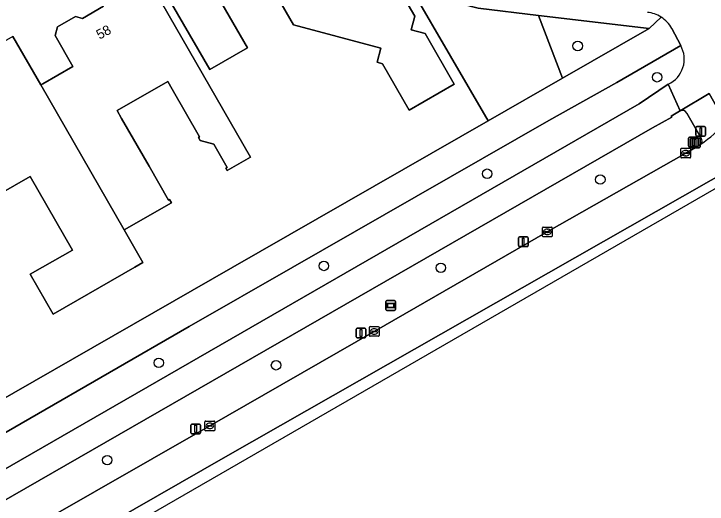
# Model space of a CAD drawing. Extents: x 158455 to 159797, y 387218 to 388672.
# Drawn here: x 159689.8 to 159761.2, y 387725.6 to 387776.1 of the extents above; entities that cross this region are included whole.
import ezdxf

# ---------------------------------------------------------------- set-up
doc = ezdxf.new("R2010")
doc.units = 0
for name, color, linetype in [('IMGEO_Berm_groen', 7, 'Continuous'), ('IMGEO_Boom', 7, 'Continuous'), ('IMGEO_Erf', 7, 'Continuous'), ('IMGEO_Fietspad_gesloten', 7, 'Continuous'), ('IMGEO_Groenvoorziening', 7, 'Continuous'), ('IMGEO_Kolk', 7, 'Continuous'), ('IMGEO_Lichtmast', 7, 'Continuous'), ('IMGEO_Pand', 7, 'Continuous'), ('IMGEO_Pand_nummerreeks', 7, 'Continuous'), ('IMGEO_Rijbaan_lokaal_gesloten', 7, 'Continuous'), ('IMGEO_Verkeersregelinstallatiepaal', 7, 'Continuous'), ('IMGEO_Voetpad_open', 7, 'Continuous'), ('IMGEO_Wegwijzer', 7, 'Continuous')]:
    doc.layers.add(name, color=color, linetype=linetype)

msp = doc.modelspace()

# ---------------------------------------------------------------- linework, layer by layer
at = {"layer": 'IMGEO_Berm_groen'}
for points in [[(159758.507, 387772.881), (159751.913, 387769.047), (159744.905, 387765.137), (159727.944, 387755.398), (159718.513, 387750), (159707.824, 387743.882), (159683.164, 387729.668), (159652.695, 387712.229), (159654.34, 387709.402), (159654.409, 387709.442), (159654.578, 387709.539), (159687.241, 387728.28), (159754.232, 387766.856)], [(159754.232, 387766.856), (159757.228, 387768.888)], [(159758.453, 387766.128), (159758.382, 387766.086), (159757.536, 387765.579), (159757.592, 387765.488), (159755.591, 387764.385), (159668.973, 387714.575), (159679.51, 387716.164), (159692.13, 387723.414), (159709.957, 387733.635), (159726.903, 387743.376)], [(159760.627, 387763.309), (159759.132, 387765.907)], [(159726.903, 387743.376), (159738.42, 387750), (159744.75, 387753.641), (159759.022, 387761.774), (159760.441, 387762.601)]]:
    msp.add_lwpolyline(points, dxfattribs=at)
for centre, radius, start, end in [((159756.017, 387771.477), 2.859, 295.07017, 29.40821), ((159758.679, 387765.668), 0.512, 27.76295, 116.17912), ((159760.214, 387763.039), 0.493, 316.85267, 33.16712), ((159760.213, 387763.04), 0.494, 297.49046, 316.93551)]:
    msp.add_arc(centre, radius, start, end, dxfattribs=at)
at = {"layer": 'IMGEO_Boom'}
for centre in [(159747.887, 387772.824), (159756.071, 387769.596), (159738.553, 387759.647), (159750.218, 387759.049), (159721.723, 387750.136), (159733.776, 387749.947), (159704.696, 387740.14), (159716.79, 387739.888), (159699.385, 387730.105)]:
    msp.add_circle(centre, 0.489, dxfattribs=at)
at = {"layer": 'IMGEO_Erf'}
for points in [[(159634.307, 387705.23), (159712.33, 387750), (159738.668, 387765.113), (159730.892, 387778.471), (159721.216, 387781.125), (159715.96, 387790.114), (159711.712, 387791.236), (159684.187, 387775.328), (159682.842, 387775.604), (159638.118, 387750), (159622.824, 387741.244), (159617.327, 387738.097), (159612.287, 387738.246), (159567.936, 387739.556), (159551.426, 387740.044), (159541.447, 387740.468), (159537.668, 387728.596), (159535.242, 387720.973)], [(159702.868, 387780.989), (159714.143, 387761.356), (159711.752, 387759.983), (159711.613, 387760.224), (159711.74, 387760.296), (159710.365, 387762.69), (159708.959, 387763.07), (159708.78, 387763.38), (159708.906, 387763.453), (159706.089, 387768.36), (159705.621, 387769.174), (159700.395, 387766.173), (159700.864, 387765.357), (159703.692, 387760.433), (159705.706, 387756.926), (159705.805, 387756.983), (159706.001, 387756.641), (159701.13, 387753.843), (159703.059, 387750.485), (159702.214, 387750), (159693.799, 387745.167), (159691.441, 387749.272), (159692.708, 387750), (159695.795, 387751.773), (159691.428, 387759.378), (159683.324, 387754.724)], [(159689.661, 387773.818), (159692.533, 387768.816), (159692.74, 387768.935), (159695.853, 387770.722), (159694.026, 387773.903), (159694.268, 387774.799), (159696.119, 387775.862), (159696.818, 387775.673), (159698.997, 387776.924)]]:
    msp.add_lwpolyline(points, dxfattribs=at)
msp.add_lwpolyline([(159718.574, 387775.022), (159716.928, 387777.888), (159715.416, 387780.522), (159710.814, 387777.879), (159712.326, 387775.246), (159713.835, 387772.619), (159709.946, 387770.386), (159703.928, 387780.864), (159703.408, 387781.77), (159703.726, 387781.952), (159704.246, 387781.046), (159707.655, 387783.004), (159707.14, 387783.9), (159715.659, 387788.793), (159720.57, 387780.241), (159730.054, 387777.676), (159731.08, 387775.891), (159730.704, 387774.503), (159732.153, 387774.111), (159735.163, 387768.87), (159730.508, 387766.197), (159727.754, 387770.992), (159727.206, 387771.14), (159727.596, 387772.583)], close=True, dxfattribs=at)
at = {"layer": 'IMGEO_Fietspad_gesloten'}
for points in [[(159757.595, 387774.613), (159758.507, 387772.881)], [(159650.536, 387699.416), (159653.501, 387701.159), (159651.549, 387704.598), (159656.672, 387707.501), (159668.973, 387714.575), (159755.591, 387764.385), (159757.592, 387765.488), (159757.536, 387765.579), (159758.382, 387766.086), (159758.453, 387766.128), (159757.228, 387768.888), (159754.232, 387766.856), (159687.241, 387728.28), (159654.578, 387709.539), (159654.409, 387709.442), (159654.34, 387709.402), (159651.221, 387707.612), (159651.049, 387707.514), (159622.969, 387691.403), (159619.506, 387689.416), (159620.829, 387686.884), (159625.274, 387689.522), (159627.282, 387686.118), (159630.724, 387688.081)], [(159757.228, 387768.888), (159758.453, 387766.128), (159761.456, 387767.91), (159763.13, 387764.945), (159765.315, 387761.065), (159765.78, 387760.24)]]:
    msp.add_lwpolyline(points, dxfattribs=at)
for centre, radius, start, end in [((159754.76, 387773.09), 3.217, 57.60426, 84.33197), ((159754.761, 387773.09), 3.218, 28.25647, 57.61903), ((159756.017, 387771.477), 2.859, 295.07017, 29.40821)]:
    msp.add_arc(centre, radius, start, end, dxfattribs=at)
at = {"layer": 'IMGEO_Groenvoorziening'}
for points in [[(159746.304, 387769.498), (159743.837, 387775.985), (159737.63, 387776.717), (159730.892, 387778.471), (159738.668, 387765.113)], [(159746.304, 387769.498), (159755.256, 387774.638), (159743.837, 387775.985)]]:
    msp.add_lwpolyline(points, close=True, dxfattribs=at)
at = {"layer": 'IMGEO_Kolk'}
for p, q in [((159758.521, 387761.348), (159758.521, 387762.2)), ((159758.596, 387762.274), (159759.448, 387762.274)), ((159758.78, 387761.768), (159758.78, 387761.78)), ((159759.218, 387761.731), (159758.82, 387761.731)), ((159758.823, 387761.817), (159759.221, 387761.817)), ((159759.009, 387762.054), (159759.034, 387762.054)), ((159759.264, 387761.78), (159759.264, 387761.768)), ((159759.522, 387762.2), (159759.522, 387761.348)), ((159759.448, 387761.274), (159758.596, 387761.274)), ((159759.032, 387761.494), (159759.007, 387761.494)), ((159744.253, 387753.216), (159744.253, 387754.068)), ((159744.328, 387754.142), (159745.18, 387754.142)), ((159744.741, 387753.922), (159744.766, 387753.922)), ((159745.254, 387754.068), (159745.254, 387753.216)), ((159745.18, 387753.142), (159744.328, 387753.142)), ((159744.512, 387753.636), (159744.512, 387753.648)), ((159744.95, 387753.599), (159744.552, 387753.599)), ((159744.555, 387753.685), (159744.953, 387753.685)), ((159744.764, 387753.362), (159744.739, 387753.362)), ((159744.996, 387753.648), (159744.996, 387753.636)), ((159726.406, 387742.951), (159726.406, 387743.803)), ((159726.481, 387743.877), (159727.333, 387743.877)), ((159727.407, 387743.803), (159727.407, 387742.951)), ((159726.665, 387743.371), (159726.665, 387743.383)), ((159727.103, 387743.334), (159726.705, 387743.334)), ((159726.708, 387743.42), (159727.106, 387743.42)), ((159726.917, 387743.097), (159726.892, 387743.097)), ((159726.894, 387743.657), (159726.919, 387743.657)), ((159727.149, 387743.383), (159727.149, 387743.371)), ((159727.333, 387742.877), (159726.481, 387742.877)), ((159709.459, 387733.209), (159709.459, 387734.061)), ((159709.534, 387734.135), (159710.386, 387734.135)), ((159709.947, 387733.915), (159709.972, 387733.915)), ((159710.46, 387734.061), (159710.46, 387733.209)), ((159710.386, 387733.135), (159709.534, 387733.135)), ((159709.718, 387733.629), (159709.718, 387733.641)), ((159710.156, 387733.592), (159709.758, 387733.592)), ((159709.761, 387733.678), (159710.159, 387733.678)), ((159709.97, 387733.355), (159709.945, 387733.355)), ((159710.202, 387733.641), (159710.202, 387733.629))]:
    msp.add_line(p, q, dxfattribs=at)
for points in [[(159758.521, 387761.348), (159758.521, 387762.2)], [(159758.596, 387762.274), (159759.448, 387762.274)], [(159759.522, 387762.2), (159759.522, 387761.348)], [(159759.448, 387761.274), (159758.596, 387761.274)], [(159744.253, 387753.216), (159744.253, 387754.068)], [(159744.328, 387754.142), (159745.18, 387754.142)], [(159745.254, 387754.068), (159745.254, 387753.216)], [(159745.18, 387753.142), (159744.328, 387753.142)], [(159726.406, 387742.951), (159726.406, 387743.803)], [(159726.481, 387743.877), (159727.333, 387743.877)], [(159727.407, 387743.803), (159727.407, 387742.951)], [(159727.333, 387742.877), (159726.481, 387742.877)], [(159709.459, 387733.209), (159709.459, 387734.061)], [(159709.534, 387734.135), (159710.386, 387734.135)], [(159710.46, 387734.061), (159710.46, 387733.209)], [(159710.386, 387733.135), (159709.534, 387733.135)]]:
    msp.add_lwpolyline(points, dxfattribs=at)
for centre, radius, start, end in [((159758.598, 387762.198), 0.0765, 91.55205, 178.44795), ((159758.598, 387762.198), 0.0765, 91.55205, 178.44795), ((159758.82, 387761.777), 0.0403, 85.87752, 175.75265), ((159758.817, 387761.767), 0.0366, 178.93798, 274.71019), ((159759.221, 387761.774), 0.043, 264.86636, 352.45326), ((159759.225, 387761.779), 0.0386, 1.73085, 96.63898), ((159759.446, 387762.198), 0.0765, 1.55205, 88.44795), ((159759.446, 387762.198), 0.0765, 1.55205, 88.44795), ((159758.598, 387761.35), 0.0765, 181.55205, 268.44795), ((159758.598, 387761.35), 0.0765, 181.55205, 268.44795), ((159759.446, 387761.35), 0.0765, 271.55205, 358.44795), ((159759.446, 387761.35), 0.0765, 271.55205, 358.44795), ((159744.33, 387754.066), 0.0765, 91.55205, 178.44795), ((159744.33, 387754.066), 0.0765, 91.55205, 178.44795), ((159745.178, 387754.066), 0.0765, 1.55205, 88.44795), ((159745.178, 387754.066), 0.0765, 1.55205, 88.44795), ((159744.33, 387753.218), 0.0765, 181.55205, 268.44795), ((159744.33, 387753.218), 0.0765, 181.55205, 268.44795), ((159744.552, 387753.645), 0.0403, 85.87752, 175.75265), ((159744.549, 387753.635), 0.0366, 178.93798, 274.71019), ((159744.953, 387753.642), 0.043, 264.86636, 352.45326), ((159744.957, 387753.647), 0.0386, 1.73085, 96.63898), ((159745.178, 387753.218), 0.0765, 271.55205, 358.44795), ((159745.178, 387753.218), 0.0765, 271.55205, 358.44795), ((159726.483, 387743.801), 0.0765, 91.55205, 178.44795), ((159726.483, 387743.801), 0.0765, 91.55205, 178.44795), ((159727.331, 387743.801), 0.0765, 1.55205, 88.44795), ((159727.331, 387743.801), 0.0765, 1.55205, 88.44795), ((159726.705, 387743.38), 0.0403, 85.87752, 175.75265), ((159726.702, 387743.37), 0.0366, 178.93798, 274.71019), ((159727.106, 387743.377), 0.043, 264.86636, 352.45326), ((159727.11, 387743.382), 0.0386, 1.73085, 96.63898), ((159726.483, 387742.953), 0.0765, 181.55205, 268.44795), ((159726.483, 387742.953), 0.0765, 181.55205, 268.44795), ((159727.331, 387742.953), 0.0765, 271.55205, 358.44795), ((159727.331, 387742.953), 0.0765, 271.55205, 358.44795), ((159709.536, 387734.059), 0.0765, 91.55205, 178.44795), ((159709.536, 387734.059), 0.0765, 91.55205, 178.44795), ((159710.384, 387734.059), 0.0765, 1.55205, 88.44795), ((159710.384, 387734.059), 0.0765, 1.55205, 88.44795), ((159709.536, 387733.211), 0.0765, 181.55205, 268.44795), ((159709.536, 387733.211), 0.0765, 181.55205, 268.44795), ((159709.758, 387733.638), 0.0403, 85.87752, 175.75265), ((159709.755, 387733.628), 0.0366, 178.93798, 274.71019), ((159710.159, 387733.635), 0.043, 264.86636, 352.45326), ((159710.163, 387733.64), 0.0386, 1.73085, 96.63898), ((159710.384, 387733.211), 0.0765, 271.55205, 358.44795), ((159710.384, 387733.211), 0.0765, 271.55205, 358.44795)]:
    msp.add_arc(centre, radius, start, end, dxfattribs=at)
for centre, major_axis, ratio, start_param, end_param in [((159759.008, 387761.774), (-0.387, 0.002), 0.722429, 4.712389, 7.853982), ((159759.033, 387761.774), (-0.39, 0.002), 0.717154, 1.570796, 4.712389), ((159744.74, 387753.642), (-0.387, 0.002), 0.722429, 4.712389, 7.853982), ((159744.765, 387753.642), (-0.39, 0.002), 0.717154, 1.570796, 4.712389), ((159726.893, 387743.377), (-0.387, 0.002), 0.722429, 4.712389, 7.853982), ((159726.918, 387743.377), (-0.39, 0.002), 0.717154, 1.570796, 4.712389), ((159709.946, 387733.635), (-0.387, 0.002), 0.722429, 4.712389, 7.853982), ((159709.971, 387733.635), (-0.39, 0.002), 0.717154, 1.570796, 4.712389)]:
    msp.add_ellipse(centre, major_axis=major_axis, ratio=ratio, start_param=start_param, end_param=end_param, dxfattribs=at)
at = {"layer": 'IMGEO_Lichtmast'}
for p, q in [((159759.305, 387762.508), (159759.305, 387763.308)), ((159759.305, 387763.308), (159759.305, 387762.508)), ((159759.405, 387763.408), (159760.195, 387763.408)), ((159760.195, 387763.408), (159759.405, 387763.408)), ((159759.51, 387762.431), (159759.51, 387763.231)), ((159759.51, 387763.231), (159759.51, 387762.431)), ((159759.61, 387763.331), (159760.4, 387763.331)), ((159760.4, 387763.331), (159759.61, 387763.331)), ((159760.295, 387763.308), (159760.295, 387762.508)), ((159760.295, 387762.508), (159760.295, 387763.308)), ((159760.5, 387763.231), (159760.5, 387762.431)), ((159760.5, 387762.431), (159760.5, 387763.231)), ((159760.195, 387762.408), (159759.405, 387762.408)), ((159759.405, 387762.408), (159760.195, 387762.408)), ((159760.4, 387762.331), (159759.61, 387762.331)), ((159759.61, 387762.331), (159760.4, 387762.331)), ((159741.778, 387752.227), (159741.778, 387753.027)), ((159741.778, 387753.027), (159741.778, 387752.227)), ((159741.878, 387753.127), (159742.668, 387753.127)), ((159742.668, 387753.127), (159741.878, 387753.127)), ((159742.768, 387753.027), (159742.768, 387752.227)), ((159742.768, 387752.227), (159742.768, 387753.027)), ((159742.668, 387752.127), (159741.878, 387752.127)), ((159741.878, 387752.127), (159742.668, 387752.127)), ((159725.156, 387743.718), (159725.946, 387743.718)), ((159725.946, 387743.718), (159725.156, 387743.718)), ((159725.056, 387742.818), (159725.056, 387743.618)), ((159725.056, 387743.618), (159725.056, 387742.818)), ((159726.046, 387743.618), (159726.046, 387742.818)), ((159726.046, 387742.818), (159726.046, 387743.618)), ((159725.946, 387742.718), (159725.156, 387742.718)), ((159725.156, 387742.718), (159725.946, 387742.718)), ((159708.008, 387732.923), (159708.008, 387733.723)), ((159708.008, 387733.723), (159708.008, 387732.923)), ((159708.108, 387733.823), (159708.898, 387733.823)), ((159708.898, 387733.823), (159708.108, 387733.823)), ((159708.998, 387733.723), (159708.998, 387732.923)), ((159708.998, 387732.923), (159708.998, 387733.723)), ((159708.898, 387732.823), (159708.108, 387732.823)), ((159708.108, 387732.823), (159708.898, 387732.823))]:
    msp.add_line(p, q, dxfattribs=at)
for points in [[(159759.725, 387763.283), (159759.875, 387763.283), (159759.875, 387762.533), (159759.725, 387762.533), (159759.725, 387763.283)], [(159759.93, 387763.206), (159760.08, 387763.206), (159760.08, 387762.456), (159759.93, 387762.456), (159759.93, 387763.206)], [(159742.198, 387753.002), (159742.348, 387753.002), (159742.348, 387752.252), (159742.198, 387752.252), (159742.198, 387753.002)], [(159725.476, 387743.593), (159725.626, 387743.593), (159725.626, 387742.843), (159725.476, 387742.843), (159725.476, 387743.593)], [(159708.428, 387733.698), (159708.578, 387733.698), (159708.578, 387732.948), (159708.428, 387732.948), (159708.428, 387733.698)]]:
    msp.add_lwpolyline(points, dxfattribs=at)
for centre, start, end in [((159759.405, 387763.308), 90, 180), ((159759.405, 387763.308), 90, 180), ((159759.61, 387763.231), 90, 180), ((159759.61, 387763.231), 90, 180), ((159760.195, 387763.308), 0, 90), ((159760.195, 387763.308), 360, 90), ((159760.4, 387763.231), 0, 90), ((159760.4, 387763.231), 360, 90), ((159759.405, 387762.508), 180, 270), ((159759.405, 387762.508), 180, 270), ((159759.61, 387762.431), 180, 270), ((159759.61, 387762.431), 180, 270), ((159760.195, 387762.508), 270, 0), ((159760.195, 387762.508), 270, 0), ((159760.4, 387762.431), 270, 0), ((159760.4, 387762.431), 270, 0), ((159741.878, 387753.027), 90, 180), ((159741.878, 387753.027), 90, 180), ((159742.668, 387753.027), 0, 90), ((159742.668, 387753.027), 360, 90), ((159741.878, 387752.227), 180, 270), ((159741.878, 387752.227), 180, 270), ((159742.668, 387752.227), 270, 0), ((159742.668, 387752.227), 270, 0), ((159725.156, 387743.618), 90, 180), ((159725.156, 387743.618), 90, 180), ((159725.946, 387743.618), 0, 90), ((159725.946, 387743.618), 360, 90), ((159725.156, 387742.818), 180, 270), ((159725.156, 387742.818), 180, 270), ((159725.946, 387742.818), 270, 0), ((159725.946, 387742.818), 270, 0), ((159708.108, 387733.723), 90, 180), ((159708.108, 387733.723), 90, 180), ((159708.898, 387733.723), 0, 90), ((159708.898, 387733.723), 360, 90), ((159708.108, 387732.923), 180, 270), ((159708.108, 387732.923), 180, 270), ((159708.898, 387732.923), 270, 0), ((159708.898, 387732.923), 270, 0)]:
    msp.add_arc(centre, 0.1, start, end, dxfattribs=at)
at = {"layer": 'IMGEO_Pand'}
for points in [[(159730.054, 387777.676), (159720.57, 387780.241), (159715.659, 387788.793), (159707.14, 387783.9), (159707.655, 387783.004), (159704.246, 387781.046), (159703.928, 387780.864), (159709.946, 387770.386), (159713.835, 387772.619), (159712.326, 387775.246), (159710.814, 387777.879), (159715.416, 387780.522), (159716.928, 387777.888), (159718.574, 387775.022), (159727.596, 387772.583), (159727.206, 387771.14), (159727.754, 387770.992), (159730.508, 387766.197), (159735.163, 387768.87), (159732.153, 387774.111), (159730.704, 387774.503), (159731.08, 387775.891)], [(159692.533, 387768.816), (159689.661, 387773.818), (159678.883, 387767.628), (159681.808, 387762.534), (159679.617, 387761.276), (159681.836, 387757.315), (159683.324, 387754.724), (159691.428, 387759.378), (159695.795, 387751.773), (159692.708, 387750), (159691.441, 387749.272), (159693.799, 387745.167), (159702.214, 387750), (159703.059, 387750.485), (159701.13, 387753.843)]]:
    msp.add_lwpolyline(points, close=True, dxfattribs=at)
msp.add_lwpolyline([(159698.997, 387776.924), (159696.818, 387775.673), (159696.119, 387775.862), (159694.268, 387774.799), (159694.026, 387773.903), (159695.853, 387770.722), (159692.74, 387768.935), (159692.533, 387768.816), (159701.13, 387753.843), (159706.001, 387756.641), (159705.805, 387756.983), (159705.706, 387756.926), (159703.692, 387760.433), (159700.864, 387765.357), (159700.395, 387766.173), (159705.621, 387769.174), (159706.089, 387768.36), (159708.906, 387763.453), (159708.78, 387763.38), (159708.959, 387763.07), (159710.365, 387762.69), (159711.74, 387760.296), (159711.613, 387760.224), (159711.752, 387759.983), (159714.143, 387761.356), (159702.868, 387780.989)], dxfattribs=at)
at = {"layer": 'IMGEO_Rijbaan_lokaal_gesloten'}
msp.add_lwpolyline([(159760.441, 387762.601), (159759.022, 387761.774), (159744.75, 387753.641), (159738.42, 387750), (159726.903, 387743.376), (159709.957, 387733.635), (159692.13, 387723.414), (159679.51, 387716.164), (159676.022, 387714.16), (159660.059, 387704.928), (159658.275, 387703.844), (159660.147, 387700.953), (159711.586, 387730.441), (159764.366, 387760.524)], dxfattribs=at)
msp.add_lwpolyline([(159660.917, 387699.764), (159765.78, 387760.24), (159765.315, 387761.065), (159764.366, 387760.524), (159711.586, 387730.441), (159660.147, 387700.953)], close=True, dxfattribs=at)
for centre, radius, start, end in [((159753.595, 387773.232), 12.633, 303.53325, 319.00343), ((159760.213, 387763.04), 0.494, 297.49046, 316.93551)]:
    msp.add_arc(centre, radius, start, end, dxfattribs=at)
at = {"layer": 'IMGEO_Verkeersregelinstallatiepaal'}
for p, q in [((159760.182, 387764.512), (159760.972, 387764.512)), ((159760.972, 387764.512), (159760.182, 387764.512)), ((159760.082, 387763.612), (159760.082, 387764.412)), ((159760.082, 387764.412), (159760.082, 387763.612)), ((159761.072, 387764.412), (159761.072, 387763.612)), ((159761.072, 387763.612), (159761.072, 387764.412)), ((159760.972, 387763.512), (159760.182, 387763.512)), ((159760.182, 387763.512), (159760.972, 387763.512))]:
    msp.add_line(p, q, dxfattribs=at)
msp.add_lwpolyline([(159760.502, 387764.387), (159760.652, 387764.387), (159760.652, 387763.637), (159760.502, 387763.637), (159760.502, 387764.387)], dxfattribs=at)
for centre, start, end in [((159760.182, 387764.412), 90, 180), ((159760.182, 387764.412), 90, 180), ((159760.972, 387764.412), 0, 90), ((159760.972, 387764.412), 360, 90), ((159760.182, 387763.612), 180, 270), ((159760.182, 387763.612), 180, 270), ((159760.972, 387763.612), 270, 0), ((159760.972, 387763.612), 270, 0)]:
    msp.add_arc(centre, 0.1, start, end, dxfattribs=at)
at = {"layer": 'IMGEO_Voetpad_open'}
for points in [[(159716.55, 387791.895), (159711.772, 387793.036), (159711.712, 387791.236), (159715.96, 387790.114), (159721.216, 387781.125), (159730.892, 387778.471), (159737.63, 387776.717), (159743.837, 387775.985), (159755.256, 387774.638), (159756.484, 387775.807)], [(159756.484, 387775.807), (159755.256, 387774.638), (159746.304, 387769.498), (159738.668, 387765.113), (159712.33, 387750), (159634.307, 387705.23), (159630.705, 387703.163), (159616.421, 387694.969), (159615.118, 387694.221), (159609.385, 387690.932), (159557.909, 387661.402), (159553.764, 387659.024), (159511.684, 387634.884), (159506.257, 387631.77), (159500, 387628.177), (159451.576, 387600.373), (159412.719, 387578.362), (159393.233, 387567.022), (159370.857, 387553.847), (159313.694, 387520.97), (159310.398, 387519.074)], [(159758.507, 387772.881), (159757.595, 387774.613)], [(159652.695, 387712.229), (159683.164, 387729.668), (159707.824, 387743.882), (159718.513, 387750), (159727.944, 387755.398), (159744.905, 387765.137), (159751.913, 387769.047), (159758.507, 387772.881)], [(159763.13, 387764.945), (159761.456, 387767.91), (159758.453, 387766.128)], [(159759.132, 387765.907), (159760.627, 387763.309)]]:
    msp.add_lwpolyline(points, dxfattribs=at)
for centre, radius, start, end in [((159754.76, 387773.09), 3.217, 57.60426, 84.33197), ((159754.761, 387773.09), 3.218, 28.25647, 57.61903), ((159758.679, 387765.668), 0.512, 27.76295, 116.17912), ((159753.595, 387773.232), 12.633, 303.53325, 319.00343), ((159760.214, 387763.039), 0.493, 316.85267, 33.16712)]:
    msp.add_arc(centre, radius, start, end, dxfattribs=at)
at = {"layer": 'IMGEO_Wegwijzer'}
for p, q in [((159728.2, 387746.556), (159728.99, 387746.556)), ((159728.99, 387746.556), (159728.2, 387746.556)), ((159728.1, 387745.656), (159728.1, 387746.456)), ((159728.1, 387746.456), (159728.1, 387745.656)), ((159729.09, 387746.456), (159729.09, 387745.656)), ((159729.09, 387745.656), (159729.09, 387746.456)), ((159728.99, 387745.556), (159728.2, 387745.556)), ((159728.2, 387745.556), (159728.99, 387745.556))]:
    msp.add_line(p, q, dxfattribs=at)
for points in [[(159728.201, 387746.288), (159728.989, 387746.288), (159728.989, 387745.824), (159728.201, 387745.824), (159728.201, 387746.288)], [(159728.266, 387746.223), (159728.266, 387745.889), (159728.924, 387745.889), (159728.924, 387746.223), (159728.266, 387746.223)]]:
    msp.add_lwpolyline(points, dxfattribs=at)
for centre, start, end in [((159728.2, 387746.456), 90, 180), ((159728.2, 387746.456), 90, 180), ((159728.99, 387746.456), 0, 90), ((159728.99, 387746.456), 360, 90), ((159728.2, 387745.656), 180, 270), ((159728.2, 387745.656), 180, 270), ((159728.99, 387745.656), 270, 0), ((159728.99, 387745.656), 270, 0)]:
    msp.add_arc(centre, 0.1, start, end, dxfattribs=at)

# ---------------------------------------------------------------- texts
at = {"layer": 'IMGEO_Pand_nummerreeks'}
msp.add_text('58', height=1, rotation=28.49892, dxfattribs=at).set_placement((159698.591, 387773.471))

doc.saveas('drawing.dxf')
